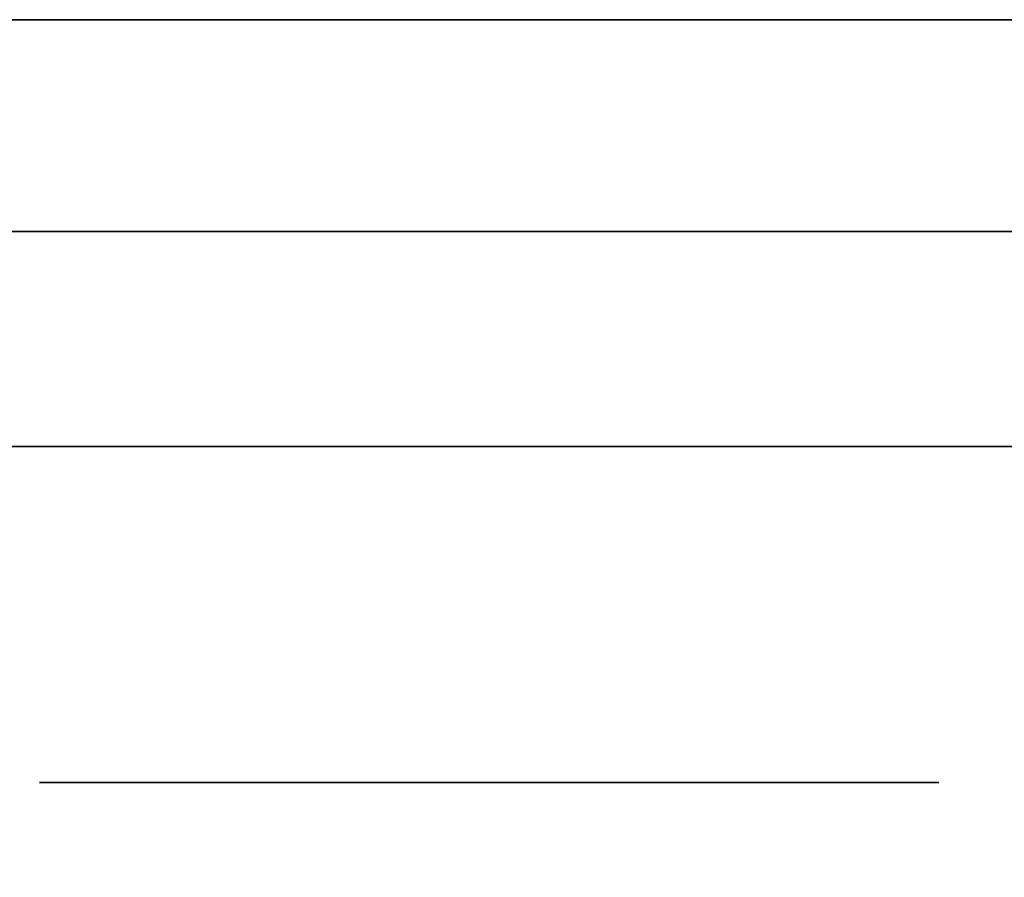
# Model space of a CAD drawing. Extents: x 248.8 to 273, y 2872.5 to 2876.7.
# Tile 503 of 702: x 266.7822 to 266.8115, y 2874.5992 to 2874.6247. Entities that reach past the tile are written whole.
import ezdxf

# ---------------------------------------------------------------- set-up
doc = ezdxf.new("R2010")
doc.units = 0
doc.header["$LTSCALE"] = 150
doc.header["$MEASUREMENT"] = 0
doc.layers.add('3DFACE_BOLT', color=7, linetype='CONTINUOUS')
doc.layers.add('3DFACE_SHAPE', color=7, linetype='CONTINUOUS')

msp = doc.modelspace()

# ---------------------------------------------------------------- linework, layer by layer
at = {"layer": '3DFACE_BOLT', "color": 1}
for points, invisible_edges in [([(266.788578, 2874.611967, -0.137472), (266.788187, 2874.611967, -0.135), (266.788578, 2874.661967, -0.137472)], 14), ([(266.788578, 2874.661967, -0.137472), (266.788187, 2874.611967, -0.135), (266.788187, 2874.661967, -0.135)], 3), ([(266.788187, 2874.611967, -0.135), (266.788578, 2874.611967, -0.132528), (266.788187, 2874.661967, -0.135)], 14), ([(266.788187, 2874.661967, -0.135), (266.788578, 2874.611967, -0.132528), (266.788578, 2874.661967, -0.132528)], 3), ([(266.788578, 2874.611967, -0.067472), (266.788187, 2874.611967, -0.065), (266.788578, 2874.661967, -0.067472)], 14), ([(266.788578, 2874.661967, -0.067472), (266.788187, 2874.611967, -0.065), (266.788187, 2874.661967, -0.065)], 3), ([(266.788187, 2874.611967, -0.065), (266.788578, 2874.611967, -0.062528), (266.788187, 2874.661967, -0.065)], 14), ([(266.788187, 2874.661967, -0.065), (266.788578, 2874.611967, -0.062528), (266.788578, 2874.661967, -0.062528)], 3), ([(266.789715, 2874.611967, -0.139702), (266.788578, 2874.611967, -0.137472), (266.789715, 2874.661967, -0.139702)], 14), ([(266.789715, 2874.661967, -0.139702), (266.788578, 2874.611967, -0.137472), (266.788578, 2874.661967, -0.137472)], 3), ([(266.788578, 2874.611967, -0.132528), (266.789715, 2874.611967, -0.130298), (266.788578, 2874.661967, -0.132528)], 14), ([(266.788578, 2874.661967, -0.132528), (266.789715, 2874.611967, -0.130298), (266.789715, 2874.661967, -0.130298)], 3), ([(266.789715, 2874.611967, -0.069702), (266.788578, 2874.611967, -0.067472), (266.789715, 2874.661967, -0.069702)], 14), ([(266.789715, 2874.661967, -0.069702), (266.788578, 2874.611967, -0.067472), (266.788578, 2874.661967, -0.067472)], 3), ([(266.788578, 2874.611967, -0.062528), (266.789715, 2874.611967, -0.060298), (266.788578, 2874.661967, -0.062528)], 14), ([(266.788578, 2874.661967, -0.062528), (266.789715, 2874.611967, -0.060298), (266.789715, 2874.661967, -0.060298)], 3), ([(266.791485, 2874.611967, -0.141472), (266.789715, 2874.611967, -0.139702), (266.791485, 2874.661967, -0.141472)], 14), ([(266.791485, 2874.661967, -0.141472), (266.789715, 2874.611967, -0.139702), (266.789715, 2874.661967, -0.139702)], 3), ([(266.789715, 2874.611967, -0.130298), (266.791485, 2874.611967, -0.128528), (266.789715, 2874.661967, -0.130298)], 14), ([(266.789715, 2874.661967, -0.130298), (266.791485, 2874.611967, -0.128528), (266.791485, 2874.661967, -0.128528)], 3), ([(266.791485, 2874.611967, -0.071472), (266.789715, 2874.611967, -0.069702), (266.791485, 2874.661967, -0.071472)], 14), ([(266.791485, 2874.661967, -0.071472), (266.789715, 2874.611967, -0.069702), (266.789715, 2874.661967, -0.069702)], 3), ([(266.789715, 2874.611967, -0.060298), (266.791485, 2874.611967, -0.058528), (266.789715, 2874.661967, -0.060298)], 14), ([(266.789715, 2874.661967, -0.060298), (266.791485, 2874.611967, -0.058528), (266.791485, 2874.661967, -0.058528)], 3), ([(266.793715, 2874.611967, -0.142608), (266.791485, 2874.611967, -0.141472), (266.793715, 2874.661967, -0.142608)], 14), ([(266.793715, 2874.661967, -0.142608), (266.791485, 2874.611967, -0.141472), (266.791485, 2874.661967, -0.141472)], 3), ([(266.791485, 2874.611967, -0.128528), (266.793715, 2874.611967, -0.127392), (266.791485, 2874.661967, -0.128528)], 14), ([(266.791485, 2874.661967, -0.128528), (266.793715, 2874.611967, -0.127392), (266.793715, 2874.661967, -0.127392)], 3), ([(266.793715, 2874.611967, -0.072608), (266.791485, 2874.611967, -0.071472), (266.793715, 2874.661967, -0.072608)], 14), ([(266.793715, 2874.661967, -0.072608), (266.791485, 2874.611967, -0.071472), (266.791485, 2874.661967, -0.071472)], 3), ([(266.791485, 2874.611967, -0.058528), (266.793715, 2874.611967, -0.057392), (266.791485, 2874.661967, -0.058528)], 14), ([(266.791485, 2874.661967, -0.058528), (266.793715, 2874.611967, -0.057392), (266.793715, 2874.661967, -0.057392)], 3), ([(266.796187, 2874.611967, -0.143), (266.793715, 2874.611967, -0.142608), (266.796187, 2874.661967, -0.143)], 14), ([(266.796187, 2874.661967, -0.143), (266.793715, 2874.611967, -0.142608), (266.793715, 2874.661967, -0.142608)], 3), ([(266.793715, 2874.611967, -0.127392), (266.796187, 2874.611967, -0.127), (266.793715, 2874.661967, -0.127392)], 14), ([(266.793715, 2874.661967, -0.127392), (266.796187, 2874.611967, -0.127), (266.796187, 2874.661967, -0.127)], 3), ([(266.796187, 2874.611967, -0.073), (266.793715, 2874.611967, -0.072608), (266.796187, 2874.661967, -0.073)], 14), ([(266.796187, 2874.661967, -0.073), (266.793715, 2874.611967, -0.072608), (266.793715, 2874.661967, -0.072608)], 3), ([(266.793715, 2874.611967, -0.057392), (266.796187, 2874.611967, -0.057), (266.793715, 2874.661967, -0.057392)], 14), ([(266.793715, 2874.661967, -0.057392), (266.796187, 2874.611967, -0.057), (266.796187, 2874.661967, -0.057)], 3), ([(266.798659, 2874.611967, -0.142608), (266.796187, 2874.611967, -0.143), (266.798659, 2874.661967, -0.142608)], 14), ([(266.798659, 2874.661967, -0.142608), (266.796187, 2874.611967, -0.143), (266.796187, 2874.661967, -0.143)], 3), ([(266.796187, 2874.611967, -0.127), (266.798659, 2874.611967, -0.127392), (266.796187, 2874.661967, -0.127)], 14), ([(266.796187, 2874.661967, -0.127), (266.798659, 2874.611967, -0.127392), (266.798659, 2874.661967, -0.127392)], 3), ([(266.798659, 2874.611967, -0.072608), (266.796187, 2874.611967, -0.073), (266.798659, 2874.661967, -0.072608)], 14), ([(266.798659, 2874.661967, -0.072608), (266.796187, 2874.611967, -0.073), (266.796187, 2874.661967, -0.073)], 3), ([(266.796187, 2874.611967, -0.057), (266.798659, 2874.611967, -0.057392), (266.796187, 2874.661967, -0.057)], 14), ([(266.796187, 2874.661967, -0.057), (266.798659, 2874.611967, -0.057392), (266.798659, 2874.661967, -0.057392)], 3), ([(266.800889, 2874.611967, -0.141472), (266.798659, 2874.611967, -0.142608), (266.800889, 2874.661967, -0.141472)], 14), ([(266.800889, 2874.661967, -0.141472), (266.798659, 2874.611967, -0.142608), (266.798659, 2874.661967, -0.142608)], 3), ([(266.798659, 2874.611967, -0.127392), (266.800889, 2874.611967, -0.128528), (266.798659, 2874.661967, -0.127392)], 14), ([(266.798659, 2874.661967, -0.127392), (266.800889, 2874.611967, -0.128528), (266.800889, 2874.661967, -0.128528)], 3), ([(266.800889, 2874.611967, -0.071472), (266.798659, 2874.611967, -0.072608), (266.800889, 2874.661967, -0.071472)], 14), ([(266.800889, 2874.661967, -0.071472), (266.798659, 2874.611967, -0.072608), (266.798659, 2874.661967, -0.072608)], 3), ([(266.798659, 2874.611967, -0.057392), (266.800889, 2874.611967, -0.058528), (266.798659, 2874.661967, -0.057392)], 14), ([(266.798659, 2874.661967, -0.057392), (266.800889, 2874.611967, -0.058528), (266.800889, 2874.661967, -0.058528)], 3), ([(266.802659, 2874.611967, -0.139702), (266.800889, 2874.611967, -0.141472), (266.802659, 2874.661967, -0.139702)], 14), ([(266.802659, 2874.661967, -0.139702), (266.800889, 2874.611967, -0.141472), (266.800889, 2874.661967, -0.141472)], 3), ([(266.800889, 2874.611967, -0.128528), (266.802659, 2874.611967, -0.130298), (266.800889, 2874.661967, -0.128528)], 14), ([(266.800889, 2874.661967, -0.128528), (266.802659, 2874.611967, -0.130298), (266.802659, 2874.661967, -0.130298)], 3), ([(266.802659, 2874.611967, -0.069702), (266.800889, 2874.611967, -0.071472), (266.802659, 2874.661967, -0.069702)], 14), ([(266.802659, 2874.661967, -0.069702), (266.800889, 2874.611967, -0.071472), (266.800889, 2874.661967, -0.071472)], 3), ([(266.800889, 2874.611967, -0.058528), (266.802659, 2874.611967, -0.060298), (266.800889, 2874.661967, -0.058528)], 14), ([(266.800889, 2874.661967, -0.058528), (266.802659, 2874.611967, -0.060298), (266.802659, 2874.661967, -0.060298)], 3), ([(266.803795, 2874.611967, -0.137472), (266.802659, 2874.611967, -0.139702), (266.803795, 2874.661967, -0.137472)], 14), ([(266.803795, 2874.661967, -0.137472), (266.802659, 2874.611967, -0.139702), (266.802659, 2874.661967, -0.139702)], 3), ([(266.802659, 2874.611967, -0.130298), (266.803795, 2874.611967, -0.132528), (266.802659, 2874.661967, -0.130298)], 14), ([(266.802659, 2874.661967, -0.130298), (266.803795, 2874.611967, -0.132528), (266.803795, 2874.661967, -0.132528)], 3), ([(266.803795, 2874.611967, -0.067472), (266.802659, 2874.611967, -0.069702), (266.803795, 2874.661967, -0.067472)], 14), ([(266.803795, 2874.661967, -0.067472), (266.802659, 2874.611967, -0.069702), (266.802659, 2874.661967, -0.069702)], 3), ([(266.802659, 2874.611967, -0.060298), (266.803795, 2874.611967, -0.062528), (266.802659, 2874.661967, -0.060298)], 14), ([(266.802659, 2874.661967, -0.060298), (266.803795, 2874.611967, -0.062528), (266.803795, 2874.661967, -0.062528)], 3), ([(266.804187, 2874.611967, -0.135), (266.803795, 2874.611967, -0.137472), (266.804187, 2874.661967, -0.135)], 14), ([(266.804187, 2874.661967, -0.135), (266.803795, 2874.611967, -0.137472), (266.803795, 2874.661967, -0.137472)], 3), ([(266.803795, 2874.611967, -0.132528), (266.804187, 2874.611967, -0.135), (266.803795, 2874.661967, -0.132528)], 14), ([(266.803795, 2874.661967, -0.132528), (266.804187, 2874.611967, -0.135), (266.804187, 2874.661967, -0.135)], 3), ([(266.804187, 2874.611967, -0.065), (266.803795, 2874.611967, -0.067472), (266.804187, 2874.661967, -0.065)], 14), ([(266.804187, 2874.661967, -0.065), (266.803795, 2874.611967, -0.067472), (266.803795, 2874.661967, -0.067472)], 3), ([(266.803795, 2874.611967, -0.062528), (266.804187, 2874.611967, -0.065), (266.803795, 2874.661967, -0.062528)], 14), ([(266.803795, 2874.661967, -0.062528), (266.804187, 2874.611967, -0.065), (266.804187, 2874.661967, -0.065)], 3), ([(266.789499, 2874.601967, -0.146583), (266.782812, 2874.601967, -0.135), (266.789499, 2874.611967, -0.146583)], 14), ([(266.789499, 2874.611967, -0.146583), (266.782812, 2874.601967, -0.135), (266.782812, 2874.611967, -0.135)], 3), ([(266.782812, 2874.601967, -0.135), (266.789499, 2874.601967, -0.123417), (266.782812, 2874.611967, -0.135)], 14), ([(266.782812, 2874.611967, -0.135), (266.789499, 2874.601967, -0.123417), (266.789499, 2874.611967, -0.123417)], 3), ([(266.789499, 2874.611967, -0.146583), (266.782812, 2874.611967, -0.135), (266.789499, 2874.611967, -0.123417)], 12), ([(266.789499, 2874.601967, -0.076583), (266.782812, 2874.601967, -0.065), (266.789499, 2874.611967, -0.076583)], 14), ([(266.789499, 2874.611967, -0.076583), (266.782812, 2874.601967, -0.065), (266.782812, 2874.611967, -0.065)], 3), ([(266.782812, 2874.601967, -0.065), (266.789499, 2874.601967, -0.053417), (266.782812, 2874.611967, -0.065)], 14), ([(266.782812, 2874.611967, -0.065), (266.789499, 2874.601967, -0.053417), (266.789499, 2874.611967, -0.053417)], 3), ([(266.789499, 2874.611967, -0.076583), (266.782812, 2874.611967, -0.065), (266.789499, 2874.611967, -0.053417)], 12), ([(266.788578, 2874.611967, -0.132528), (266.788187, 2874.611967, -0.135), (266.788578, 2874.611967, -0.137472)], 12), ([(266.788578, 2874.611967, -0.062528), (266.788187, 2874.611967, -0.065), (266.788578, 2874.611967, -0.067472)], 12), ([(266.789715, 2874.611967, -0.130298), (266.788578, 2874.611967, -0.132528), (266.789715, 2874.611967, -0.139702)], 14), ([(266.789715, 2874.611967, -0.139702), (266.788578, 2874.611967, -0.132528), (266.788578, 2874.611967, -0.137472)], 3), ([(266.789715, 2874.611967, -0.060298), (266.788578, 2874.611967, -0.062528), (266.789715, 2874.611967, -0.069702)], 14), ([(266.789715, 2874.611967, -0.069702), (266.788578, 2874.611967, -0.062528), (266.788578, 2874.611967, -0.067472)], 3), ([(266.802874, 2874.601967, -0.146583), (266.789499, 2874.601967, -0.146583), (266.802874, 2874.611967, -0.146583)], 14), ([(266.802874, 2874.611967, -0.146583), (266.789499, 2874.601967, -0.146583), (266.789499, 2874.611967, -0.146583)], 3), ([(266.789499, 2874.601967, -0.123417), (266.802874, 2874.601967, -0.123417), (266.789499, 2874.611967, -0.123417)], 14), ([(266.789499, 2874.611967, -0.123417), (266.802874, 2874.601967, -0.123417), (266.802874, 2874.611967, -0.123417)], 3), ([(266.802874, 2874.611967, -0.146583), (266.789499, 2874.611967, -0.146583), (266.802874, 2874.611967, -0.123417)], 14), ([(266.802874, 2874.611967, -0.123417), (266.789499, 2874.611967, -0.146583), (266.789499, 2874.611967, -0.123417)], 3), ([(266.802874, 2874.601967, -0.076583), (266.789499, 2874.601967, -0.076583), (266.802874, 2874.611967, -0.076583)], 14), ([(266.802874, 2874.611967, -0.076583), (266.789499, 2874.601967, -0.076583), (266.789499, 2874.611967, -0.076583)], 3), ([(266.789499, 2874.601967, -0.053417), (266.802874, 2874.601967, -0.053417), (266.789499, 2874.611967, -0.053417)], 14), ([(266.789499, 2874.611967, -0.053417), (266.802874, 2874.601967, -0.053417), (266.802874, 2874.611967, -0.053417)], 3), ([(266.802874, 2874.611967, -0.076583), (266.789499, 2874.611967, -0.076583), (266.802874, 2874.611967, -0.053417)], 14), ([(266.802874, 2874.611967, -0.053417), (266.789499, 2874.611967, -0.076583), (266.789499, 2874.611967, -0.053417)], 3), ([(266.791485, 2874.611967, -0.128528), (266.789715, 2874.611967, -0.130298), (266.791485, 2874.611967, -0.141472)], 14), ([(266.791485, 2874.611967, -0.141472), (266.789715, 2874.611967, -0.130298), (266.789715, 2874.611967, -0.139702)], 3), ([(266.791485, 2874.611967, -0.058528), (266.789715, 2874.611967, -0.060298), (266.791485, 2874.611967, -0.071472)], 14), ([(266.791485, 2874.611967, -0.071472), (266.789715, 2874.611967, -0.060298), (266.789715, 2874.611967, -0.069702)], 3), ([(266.793715, 2874.611967, -0.127392), (266.791485, 2874.611967, -0.128528), (266.793715, 2874.611967, -0.142608)], 14), ([(266.793715, 2874.611967, -0.142608), (266.791485, 2874.611967, -0.128528), (266.791485, 2874.611967, -0.141472)], 3), ([(266.793715, 2874.611967, -0.057392), (266.791485, 2874.611967, -0.058528), (266.793715, 2874.611967, -0.072608)], 14), ([(266.793715, 2874.611967, -0.072608), (266.791485, 2874.611967, -0.058528), (266.791485, 2874.611967, -0.071472)], 3), ([(266.796187, 2874.611967, -0.127), (266.793715, 2874.611967, -0.127392), (266.796187, 2874.611967, -0.143)], 14), ([(266.796187, 2874.611967, -0.143), (266.793715, 2874.611967, -0.127392), (266.793715, 2874.611967, -0.142608)], 3), ([(266.796187, 2874.611967, -0.057), (266.793715, 2874.611967, -0.057392), (266.796187, 2874.611967, -0.073)], 14), ([(266.796187, 2874.611967, -0.073), (266.793715, 2874.611967, -0.057392), (266.793715, 2874.611967, -0.072608)], 3), ([(266.798659, 2874.611967, -0.127392), (266.796187, 2874.611967, -0.127), (266.798659, 2874.611967, -0.142608)], 14), ([(266.798659, 2874.611967, -0.142608), (266.796187, 2874.611967, -0.127), (266.796187, 2874.611967, -0.143)], 3), ([(266.798659, 2874.611967, -0.057392), (266.796187, 2874.611967, -0.057), (266.798659, 2874.611967, -0.072608)], 14), ([(266.798659, 2874.611967, -0.072608), (266.796187, 2874.611967, -0.057), (266.796187, 2874.611967, -0.073)], 3), ([(266.800889, 2874.611967, -0.128528), (266.798659, 2874.611967, -0.127392), (266.800889, 2874.611967, -0.141472)], 14), ([(266.800889, 2874.611967, -0.141472), (266.798659, 2874.611967, -0.127392), (266.798659, 2874.611967, -0.142608)], 3), ([(266.800889, 2874.611967, -0.058528), (266.798659, 2874.611967, -0.057392), (266.800889, 2874.611967, -0.071472)], 14), ([(266.800889, 2874.611967, -0.071472), (266.798659, 2874.611967, -0.057392), (266.798659, 2874.611967, -0.072608)], 3), ([(266.802659, 2874.611967, -0.130298), (266.800889, 2874.611967, -0.128528), (266.802659, 2874.611967, -0.139702)], 14), ([(266.802659, 2874.611967, -0.139702), (266.800889, 2874.611967, -0.128528), (266.800889, 2874.611967, -0.141472)], 3), ([(266.802659, 2874.611967, -0.060298), (266.800889, 2874.611967, -0.058528), (266.802659, 2874.611967, -0.069702)], 14), ([(266.802659, 2874.611967, -0.069702), (266.800889, 2874.611967, -0.058528), (266.800889, 2874.611967, -0.071472)], 3), ([(266.803795, 2874.611967, -0.132528), (266.802659, 2874.611967, -0.130298), (266.803795, 2874.611967, -0.137472)], 14), ([(266.803795, 2874.611967, -0.137472), (266.802659, 2874.611967, -0.130298), (266.802659, 2874.611967, -0.139702)], 3), ([(266.803795, 2874.611967, -0.062528), (266.802659, 2874.611967, -0.060298), (266.803795, 2874.611967, -0.067472)], 14), ([(266.803795, 2874.611967, -0.067472), (266.802659, 2874.611967, -0.060298), (266.802659, 2874.611967, -0.069702)], 3), ([(266.809562, 2874.601967, -0.135), (266.802874, 2874.601967, -0.146583), (266.809562, 2874.611967, -0.135)], 14), ([(266.809562, 2874.611967, -0.135), (266.802874, 2874.601967, -0.146583), (266.802874, 2874.611967, -0.146583)], 3), ([(266.802874, 2874.601967, -0.123417), (266.809562, 2874.601967, -0.135), (266.802874, 2874.611967, -0.123417)], 14), ([(266.802874, 2874.611967, -0.123417), (266.809562, 2874.601967, -0.135), (266.809562, 2874.611967, -0.135)], 3), ([(266.809562, 2874.611967, -0.135), (266.802874, 2874.611967, -0.146583), (266.802874, 2874.611967, -0.123417)], 2), ([(266.809562, 2874.601967, -0.065), (266.802874, 2874.601967, -0.076583), (266.809562, 2874.611967, -0.065)], 14), ([(266.809562, 2874.611967, -0.065), (266.802874, 2874.601967, -0.076583), (266.802874, 2874.611967, -0.076583)], 3), ([(266.802874, 2874.601967, -0.053417), (266.809562, 2874.601967, -0.065), (266.802874, 2874.611967, -0.053417)], 14), ([(266.802874, 2874.611967, -0.053417), (266.809562, 2874.601967, -0.065), (266.809562, 2874.611967, -0.065)], 3), ([(266.809562, 2874.611967, -0.065), (266.802874, 2874.611967, -0.076583), (266.802874, 2874.611967, -0.053417)], 2), ([(266.804187, 2874.611967, -0.135), (266.803795, 2874.611967, -0.132528), (266.803795, 2874.611967, -0.137472)], 2), ([(266.804187, 2874.611967, -0.065), (266.803795, 2874.611967, -0.062528), (266.803795, 2874.611967, -0.067472)], 2), ([(266.789499, 2874.601967, -0.123417), (266.782812, 2874.601967, -0.135), (266.789499, 2874.601967, -0.146583)], 12), ([(266.789499, 2874.601967, -0.053417), (266.782812, 2874.601967, -0.065), (266.789499, 2874.601967, -0.076583)], 12), ([(266.802874, 2874.601967, -0.123417), (266.789499, 2874.601967, -0.123417), (266.802874, 2874.601967, -0.146583)], 14), ([(266.802874, 2874.601967, -0.146583), (266.789499, 2874.601967, -0.123417), (266.789499, 2874.601967, -0.146583)], 3), ([(266.802874, 2874.601967, -0.053417), (266.789499, 2874.601967, -0.053417), (266.802874, 2874.601967, -0.076583)], 14), ([(266.802874, 2874.601967, -0.076583), (266.789499, 2874.601967, -0.053417), (266.789499, 2874.601967, -0.076583)], 3), ([(266.809562, 2874.601967, -0.135), (266.802874, 2874.601967, -0.123417), (266.802874, 2874.601967, -0.146583)], 2), ([(266.809562, 2874.601967, -0.065), (266.802874, 2874.601967, -0.053417), (266.802874, 2874.601967, -0.076583)], 2)]:
    msp.add_3dface(points, dxfattribs=dict(at, invisible_edges=invisible_edges))
at = {"layer": '3DFACE_SHAPE', "color": 13}
for points, invisible_edges in [([(266.856187, 2872.521516, -0.1905), (266.856187, 2876.721516, -0.1905), (266.759337, 2872.521516, -0.1905)], 2), ([(266.856187, 2876.721516, -0.1905), (266.759337, 2876.721516, -0.1905), (266.759337, 2872.521516, -0.1905)], 12), ([(266.856187, 2874.684666, -0.0095), (266.856187, 2874.558366, -0.0095), (266.759337, 2876.721516, -0.0095)], 14), ([(266.856187, 2874.558366, -0.0095), (266.856187, 2872.684666, -0.0095), (266.759337, 2876.721516, -0.0095)], 14), ([(266.759337, 2876.721516, -0.0095), (266.856187, 2872.684666, -0.0095), (266.856187, 2872.558366, -0.0095)], 13), ([(266.759337, 2872.521516, -0.0095), (266.759337, 2876.721516, -0.0095), (266.856187, 2872.558366, -0.0095)], 14), ([(266.959337, 2872.521516), (266.959337, 2876.721516), (266.759337, 2872.521516)], 2), ([(266.959337, 2876.721516), (266.759337, 2876.721516), (266.759337, 2872.521516)], 12), ([(266.759337, 2872.521516, -0.2), (266.759337, 2876.721516, -0.2), (266.959337, 2872.521516, -0.2)], 2), ([(266.759337, 2876.721516, -0.2), (266.959337, 2876.721516, -0.2), (266.959337, 2872.521516, -0.2)], 12), ([(262.928497, 2874.624666, -0.05899), (262.922487, 2874.624666, -0.0565), (266.790176, 2874.624666, -0.05899)], 14), ([(266.790176, 2874.624666, -0.05899), (262.922487, 2874.624666, -0.0565), (266.796187, 2874.624666, -0.0565)], 3), ([(262.922487, 2874.624666, -0.0565), (266.759337, 2874.624666, -0.0095), (266.796187, 2874.624666, -0.0565)], 15), ([(262.922487, 2874.624666, -0.0735), (266.790176, 2874.624666, -0.12899), (262.922487, 2874.624666, -0.1265)], 15), ([(262.922487, 2874.624666, -0.1265), (266.790176, 2874.624666, -0.12899), (262.928497, 2874.624666, -0.12899)], 3), ([(266.790176, 2874.624666, -0.12899), (262.922487, 2874.624666, -0.0735), (266.796187, 2874.624666, -0.1265)], 3), ([(262.922487, 2874.624666, -0.0735), (262.928497, 2874.624666, -0.07101), (266.796187, 2874.624666, -0.1265)], 14), ([(262.928497, 2874.624666, -0.14101), (266.796187, 2874.624666, -0.1435), (262.922487, 2874.624666, -0.1435)], 3), ([(266.796187, 2874.624666, -0.1435), (262.959337, 2874.624666, -0.1905), (262.922487, 2874.624666, -0.1435)], 15), ([(266.790176, 2874.624666, -0.12899), (266.787687, 2874.624666, -0.135), (262.928497, 2874.624666, -0.12899)], 14), ([(262.928497, 2874.624666, -0.12899), (266.787687, 2874.624666, -0.135), (262.930987, 2874.624666, -0.135)], 3), ([(266.796187, 2874.624666, -0.1265), (262.928497, 2874.624666, -0.07101), (266.796187, 2874.624666, -0.0735)], 15), ([(262.928497, 2874.624666, -0.07101), (266.790176, 2874.624666, -0.07101), (266.796187, 2874.624666, -0.0735)], 13), ([(262.928497, 2874.624666, -0.07101), (262.930987, 2874.624666, -0.065), (266.790176, 2874.624666, -0.07101)], 14), ([(262.930987, 2874.624666, -0.065), (262.928497, 2874.624666, -0.05899), (266.787687, 2874.624666, -0.065)], 14), ([(266.787687, 2874.624666, -0.065), (262.928497, 2874.624666, -0.05899), (266.790176, 2874.624666, -0.05899)], 3), ([(266.790176, 2874.624666, -0.14101), (266.796187, 2874.624666, -0.1435), (262.928497, 2874.624666, -0.14101)], 14), ([(262.928497, 2874.624666, -0.14101), (262.930987, 2874.624666, -0.135), (266.790176, 2874.624666, -0.14101)], 14), ([(266.790176, 2874.624666, -0.07101), (262.930987, 2874.624666, -0.065), (266.787687, 2874.624666, -0.065)], 3), ([(262.930987, 2874.624666, -0.135), (266.787687, 2874.624666, -0.135), (266.790176, 2874.624666, -0.14101)], 13), ([(262.959337, 2874.624666, -0.1905), (266.796187, 2874.624666, -0.1435), (266.759337, 2874.624666, -0.1905)], 3), ([(266.796187, 2874.624666, -0.0565), (266.759337, 2874.624666, -0.0095), (266.802197, 2874.624666, -0.05899)], 3), ([(266.759337, 2874.624666, -0.0095), (266.856187, 2874.624666, -0.0095), (266.802197, 2874.624666, -0.05899)], 14), ([(266.796187, 2874.624666, -0.1435), (266.802197, 2874.624666, -0.14101), (266.759337, 2874.624666, -0.1905)], 14), ([(266.759337, 2874.624666, -0.1905), (266.802197, 2874.624666, -0.14101), (266.856187, 2874.624666, -0.1905)], 3), ([(266.759337, 2874.618366, -0.0095), (266.796187, 2874.618366, -0.0095), (266.759337, 2874.624666, -0.0095)], 2), ([(266.796187, 2874.618366, -0.0095), (266.856187, 2874.618366, -0.0095), (266.759337, 2874.624666, -0.0095)], 14), ([(266.759337, 2874.624666, -0.0095), (266.856187, 2874.618366, -0.0095), (266.856187, 2874.624666, -0.0095)], 1), ([(266.856187, 2874.624666, -0.1905), (266.856187, 2874.618366, -0.1905), (266.759337, 2874.624666, -0.1905)], 2), ([(266.856187, 2874.618366, -0.1905), (266.759337, 2874.618366, -0.1905), (266.759337, 2874.624666, -0.1905)], 12), ([(266.790176, 2874.624666, -0.05899), (266.790176, 2874.618366, -0.05899), (266.787687, 2874.624666, -0.065)], 3), ([(266.790176, 2874.618366, -0.05899), (266.787687, 2874.618366, -0.065), (266.787687, 2874.624666, -0.065)], 14), ([(266.787687, 2874.624666, -0.065), (266.787687, 2874.618366, -0.065), (266.790176, 2874.624666, -0.07101)], 3), ([(266.787687, 2874.618366, -0.065), (266.790176, 2874.618366, -0.07101), (266.790176, 2874.624666, -0.07101)], 14), ([(266.790176, 2874.624666, -0.12899), (266.790176, 2874.618366, -0.12899), (266.787687, 2874.624666, -0.135)], 3), ([(266.790176, 2874.618366, -0.12899), (266.787687, 2874.618366, -0.135), (266.787687, 2874.624666, -0.135)], 14), ([(266.787687, 2874.624666, -0.135), (266.787687, 2874.618366, -0.135), (266.790176, 2874.624666, -0.14101)], 3), ([(266.787687, 2874.618366, -0.135), (266.790176, 2874.618366, -0.14101), (266.790176, 2874.624666, -0.14101)], 14), ([(266.796187, 2874.624666, -0.0565), (266.796187, 2874.618366, -0.0565), (266.790176, 2874.624666, -0.05899)], 3), ([(266.796187, 2874.618366, -0.0565), (266.790176, 2874.618366, -0.05899), (266.790176, 2874.624666, -0.05899)], 14), ([(266.790176, 2874.624666, -0.07101), (266.790176, 2874.618366, -0.07101), (266.796187, 2874.624666, -0.0735)], 3), ([(266.790176, 2874.618366, -0.07101), (266.796187, 2874.618366, -0.0735), (266.796187, 2874.624666, -0.0735)], 14), ([(266.796187, 2874.624666, -0.1265), (266.796187, 2874.618366, -0.1265), (266.790176, 2874.624666, -0.12899)], 3), ([(266.796187, 2874.618366, -0.1265), (266.790176, 2874.618366, -0.12899), (266.790176, 2874.624666, -0.12899)], 14), ([(266.790176, 2874.624666, -0.14101), (266.790176, 2874.618366, -0.14101), (266.796187, 2874.624666, -0.1435)], 3), ([(266.790176, 2874.618366, -0.14101), (266.796187, 2874.618366, -0.1435), (266.796187, 2874.624666, -0.1435)], 14), ([(266.802197, 2874.624666, -0.05899), (266.802197, 2874.618366, -0.05899), (266.796187, 2874.624666, -0.0565)], 3), ([(266.802197, 2874.618366, -0.05899), (266.796187, 2874.618366, -0.0565), (266.796187, 2874.624666, -0.0565)], 14), ([(266.796187, 2874.624666, -0.0735), (266.796187, 2874.618366, -0.0735), (266.802197, 2874.624666, -0.07101)], 3), ([(266.796187, 2874.618366, -0.0735), (266.802197, 2874.618366, -0.07101), (266.802197, 2874.624666, -0.07101)], 14), ([(266.802197, 2874.624666, -0.12899), (266.802197, 2874.618366, -0.12899), (266.796187, 2874.624666, -0.1265)], 3), ([(266.802197, 2874.618366, -0.12899), (266.796187, 2874.618366, -0.1265), (266.796187, 2874.624666, -0.1265)], 14), ([(266.796187, 2874.624666, -0.1435), (266.796187, 2874.618366, -0.1435), (266.802197, 2874.624666, -0.14101)], 3), ([(266.796187, 2874.618366, -0.1435), (266.802197, 2874.618366, -0.14101), (266.802197, 2874.624666, -0.14101)], 14), ([(266.802197, 2874.624666, -0.12899), (266.796187, 2874.624666, -0.1265), (266.802197, 2874.624666, -0.07101)], 14), ([(266.796187, 2874.624666, -0.1265), (266.796187, 2874.624666, -0.0735), (266.802197, 2874.624666, -0.07101)], 13), ([(266.802197, 2874.624666, -0.07101), (266.802197, 2874.618366, -0.07101), (266.804687, 2874.624666, -0.065)], 3), ([(266.802197, 2874.618366, -0.07101), (266.804687, 2874.618366, -0.065), (266.804687, 2874.624666, -0.065)], 14), ([(266.804687, 2874.624666, -0.065), (266.804687, 2874.618366, -0.065), (266.802197, 2874.624666, -0.05899)], 3), ([(266.804687, 2874.618366, -0.065), (266.802197, 2874.618366, -0.05899), (266.802197, 2874.624666, -0.05899)], 14), ([(266.802197, 2874.624666, -0.14101), (266.802197, 2874.618366, -0.14101), (266.804687, 2874.624666, -0.135)], 3), ([(266.802197, 2874.618366, -0.14101), (266.804687, 2874.618366, -0.135), (266.804687, 2874.624666, -0.135)], 14), ([(266.804687, 2874.624666, -0.135), (266.804687, 2874.618366, -0.135), (266.802197, 2874.624666, -0.12899)], 3), ([(266.804687, 2874.618366, -0.135), (266.802197, 2874.618366, -0.12899), (266.802197, 2874.624666, -0.12899)], 14), ([(266.856187, 2874.624666, -0.065), (266.804687, 2874.624666, -0.065), (266.802197, 2874.624666, -0.05899)], 13), ([(266.802197, 2874.624666, -0.05899), (266.856187, 2874.624666, -0.0095), (266.856187, 2874.624666, -0.065)], 13), ([(266.802197, 2874.624666, -0.07101), (266.804687, 2874.624666, -0.065), (266.802197, 2874.624666, -0.12899)], 14), ([(266.804687, 2874.624666, -0.065), (266.856187, 2874.624666, -0.065), (266.802197, 2874.624666, -0.12899)], 15), ([(266.802197, 2874.624666, -0.12899), (266.856187, 2874.624666, -0.065), (266.804687, 2874.624666, -0.135)], 3), ([(266.802197, 2874.624666, -0.14101), (266.856187, 2874.624666, -0.135), (266.856187, 2874.624666, -0.1905)], 13), ([(266.802197, 2874.624666, -0.14101), (266.804687, 2874.624666, -0.135), (266.856187, 2874.624666, -0.135)], 14), ([(266.856187, 2874.624666, -0.065), (266.856187, 2874.624666, -0.135), (266.804687, 2874.624666, -0.135)], 14), ([(262.928497, 2874.618366, -0.14101), (262.922487, 2874.618366, -0.1435), (266.790176, 2874.618366, -0.14101)], 14), ([(262.922487, 2874.618366, -0.1435), (262.959337, 2874.618366, -0.1905), (266.790176, 2874.618366, -0.14101)], 15), ([(262.928497, 2874.618366, -0.07101), (262.922487, 2874.618366, -0.0735), (266.790176, 2874.618366, -0.07101)], 14), ([(262.922487, 2874.618366, -0.0735), (262.922487, 2874.618366, -0.1265), (266.790176, 2874.618366, -0.07101)], 15), ([(266.790176, 2874.618366, -0.07101), (262.922487, 2874.618366, -0.1265), (266.796187, 2874.618366, -0.0735)], 3), ([(262.922487, 2874.618366, -0.1265), (262.928497, 2874.618366, -0.12899), (266.796187, 2874.618366, -0.0735)], 14), ([(266.790176, 2874.618366, -0.14101), (266.787687, 2874.618366, -0.135), (262.928497, 2874.618366, -0.14101)], 14), ([(262.928497, 2874.618366, -0.14101), (266.787687, 2874.618366, -0.135), (262.930987, 2874.618366, -0.135)], 3), ([(262.930987, 2874.618366, -0.135), (266.790176, 2874.618366, -0.12899), (262.928497, 2874.618366, -0.12899)], 3), ([(266.796187, 2874.618366, -0.0735), (262.928497, 2874.618366, -0.12899), (266.796187, 2874.618366, -0.1265)], 15), ([(262.928497, 2874.618366, -0.12899), (266.790176, 2874.618366, -0.12899), (266.796187, 2874.618366, -0.1265)], 15), ([(266.790176, 2874.618366, -0.07101), (266.787687, 2874.618366, -0.065), (262.928497, 2874.618366, -0.07101)], 14), ([(266.787687, 2874.618366, -0.065), (262.930987, 2874.618366, -0.065), (262.928497, 2874.618366, -0.07101)], 13), ([(266.796187, 2874.618366, -0.0565), (262.959337, 2874.618366, -0.0095), (262.928497, 2874.618366, -0.05899)], 15), ([(262.930987, 2874.618366, -0.065), (266.790176, 2874.618366, -0.05899), (262.928497, 2874.618366, -0.05899)], 3), ([(266.790176, 2874.618366, -0.05899), (266.796187, 2874.618366, -0.0565), (262.928497, 2874.618366, -0.05899)], 14), ([(266.787687, 2874.618366, -0.135), (266.790176, 2874.618366, -0.12899), (262.930987, 2874.618366, -0.135)], 14), ([(266.787687, 2874.618366, -0.065), (266.790176, 2874.618366, -0.05899), (262.930987, 2874.618366, -0.065)], 14), ([(266.790176, 2874.618366, -0.14101), (262.959337, 2874.618366, -0.1905), (266.796187, 2874.618366, -0.1435)], 3), ([(262.959337, 2874.618366, -0.1905), (266.759337, 2874.618366, -0.1905), (266.796187, 2874.618366, -0.1435)], 14), ([(266.759337, 2874.618366, -0.0095), (262.959337, 2874.618366, -0.0095), (266.796187, 2874.618366, -0.0565)], 14), ([(266.856187, 2874.618366, -0.03), (266.790176, 2874.618366, -0.05899), (266.754187, 2874.618366, -0.03)], 3), ([(266.790176, 2874.618366, -0.05899), (266.787687, 2874.618366, -0.065), (266.754187, 2874.618366, -0.03)], 14), ([(266.754187, 2874.618366, -0.03), (266.787687, 2874.618366, -0.065), (266.790176, 2874.618366, -0.07101)], 13), ([(266.790176, 2874.618366, -0.07101), (266.787687, 2874.618366, -0.135), (266.754187, 2874.618366, -0.03)], 15), ([(266.787687, 2874.618366, -0.135), (266.754187, 2874.618366, -0.17), (266.754187, 2874.618366, -0.03)], 13), ([(266.787687, 2874.618366, -0.135), (266.790176, 2874.618366, -0.14101), (266.754187, 2874.618366, -0.17)], 14), ([(266.790176, 2874.618366, -0.14101), (266.796187, 2874.618366, -0.1435), (266.754187, 2874.618366, -0.17)], 14), ([(266.754187, 2874.618366, -0.17), (266.796187, 2874.618366, -0.1435), (266.802197, 2874.618366, -0.14101)], 13), ([(266.754187, 2874.618366, -0.17), (266.802197, 2874.618366, -0.14101), (266.856187, 2874.618366, -0.17)], 3), ([(266.754187, 2874.611967, -0.03), (266.796187, 2874.611967, -0.03), (266.754187, 2874.618366, -0.03)], 2), ([(266.796187, 2874.611967, -0.03), (266.849787, 2874.611967, -0.03), (266.754187, 2874.618366, -0.03)], 14), ([(266.754187, 2874.618366, -0.03), (266.849787, 2874.611967, -0.03), (266.856187, 2874.618366, -0.03)], 3), ([(266.849787, 2874.611967, -0.17), (266.754187, 2874.618366, -0.17), (266.856187, 2874.618366, -0.17)], 13), ([(266.849787, 2874.611967, -0.17), (266.754187, 2874.611967, -0.17), (266.754187, 2874.618366, -0.17)], 12), ([(266.856187, 2874.618366, -0.1905), (266.802197, 2874.618366, -0.14101), (266.759337, 2874.618366, -0.1905)], 3), ([(266.802197, 2874.618366, -0.14101), (266.796187, 2874.618366, -0.1435), (266.759337, 2874.618366, -0.1905)], 14), ([(266.796187, 2874.618366, -0.0095), (266.759337, 2874.618366, -0.0095), (266.796187, 2874.618366, -0.0565)], 14), ([(266.790176, 2874.618366, -0.12899), (266.787687, 2874.618366, -0.135), (266.790176, 2874.618366, -0.07101)], 14), ([(266.790176, 2874.611967, -0.14101), (266.790176, 2874.618366, -0.14101), (266.787687, 2874.611967, -0.135)], 3), ([(266.790176, 2874.618366, -0.14101), (266.787687, 2874.618366, -0.135), (266.787687, 2874.611967, -0.135)], 14), ([(266.787687, 2874.611967, -0.135), (266.787687, 2874.618366, -0.135), (266.790176, 2874.611967, -0.12899)], 3), ([(266.787687, 2874.618366, -0.135), (266.790176, 2874.618366, -0.12899), (266.790176, 2874.611967, -0.12899)], 14), ([(266.790176, 2874.611967, -0.07101), (266.790176, 2874.618366, -0.07101), (266.787687, 2874.611967, -0.065)], 3), ([(266.790176, 2874.618366, -0.07101), (266.787687, 2874.618366, -0.065), (266.787687, 2874.611967, -0.065)], 14), ([(266.787687, 2874.611967, -0.065), (266.787687, 2874.618366, -0.065), (266.790176, 2874.611967, -0.05899)], 3), ([(266.787687, 2874.618366, -0.065), (266.790176, 2874.618366, -0.05899), (266.790176, 2874.611967, -0.05899)], 14), ([(266.796187, 2874.618366, -0.0565), (266.790176, 2874.618366, -0.05899), (266.856187, 2874.618366, -0.03)], 14), ([(266.796187, 2874.618366, -0.1265), (266.790176, 2874.618366, -0.12899), (266.796187, 2874.618366, -0.0735)], 14), ([(266.796187, 2874.618366, -0.0735), (266.790176, 2874.618366, -0.12899), (266.790176, 2874.618366, -0.07101)], 3), ([(266.796187, 2874.611967, -0.1435), (266.796187, 2874.618366, -0.1435), (266.790176, 2874.611967, -0.14101)], 3), ([(266.796187, 2874.618366, -0.1435), (266.790176, 2874.618366, -0.14101), (266.790176, 2874.611967, -0.14101)], 14), ([(266.790176, 2874.611967, -0.12899), (266.790176, 2874.618366, -0.12899), (266.796187, 2874.611967, -0.1265)], 3), ([(266.790176, 2874.618366, -0.12899), (266.796187, 2874.618366, -0.1265), (266.796187, 2874.611967, -0.1265)], 14), ([(266.796187, 2874.611967, -0.0735), (266.796187, 2874.618366, -0.0735), (266.790176, 2874.611967, -0.07101)], 3), ([(266.796187, 2874.618366, -0.0735), (266.790176, 2874.618366, -0.07101), (266.790176, 2874.611967, -0.07101)], 14), ([(266.790176, 2874.611967, -0.05899), (266.790176, 2874.618366, -0.05899), (266.796187, 2874.611967, -0.0565)], 3), ([(266.790176, 2874.618366, -0.05899), (266.796187, 2874.618366, -0.0565), (266.796187, 2874.611967, -0.0565)], 14), ([(266.802197, 2874.618366, -0.05899), (266.796187, 2874.618366, -0.0565), (266.856187, 2874.618366, -0.065)], 14), ([(266.856187, 2874.618366, -0.065), (266.796187, 2874.618366, -0.0565), (266.856187, 2874.618366, -0.03)], 15), ([(266.802197, 2874.618366, -0.12899), (266.796187, 2874.618366, -0.1265), (266.802197, 2874.618366, -0.07101)], 14), ([(266.796187, 2874.618366, -0.1265), (266.796187, 2874.618366, -0.0735), (266.802197, 2874.618366, -0.07101)], 13), ([(266.802197, 2874.611967, -0.14101), (266.802197, 2874.618366, -0.14101), (266.796187, 2874.611967, -0.1435)], 3), ([(266.802197, 2874.618366, -0.14101), (266.796187, 2874.618366, -0.1435), (266.796187, 2874.611967, -0.1435)], 14), ([(266.796187, 2874.611967, -0.1265), (266.796187, 2874.618366, -0.1265), (266.802197, 2874.611967, -0.12899)], 3), ([(266.796187, 2874.618366, -0.1265), (266.802197, 2874.618366, -0.12899), (266.802197, 2874.611967, -0.12899)], 14), ([(266.802197, 2874.611967, -0.07101), (266.802197, 2874.618366, -0.07101), (266.796187, 2874.611967, -0.0735)], 3), ([(266.802197, 2874.618366, -0.07101), (266.796187, 2874.618366, -0.0735), (266.796187, 2874.611967, -0.0735)], 14), ([(266.796187, 2874.611967, -0.0565), (266.796187, 2874.618366, -0.0565), (266.802197, 2874.611967, -0.05899)], 3), ([(266.796187, 2874.618366, -0.0565), (266.802197, 2874.618366, -0.05899), (266.802197, 2874.611967, -0.05899)], 14), ([(266.796187, 2874.618366, -0.0565), (266.802197, 2874.618366, -0.05899), (266.796187, 2874.618366, -0.0095)], 14), ([(266.796187, 2874.618366, -0.0095), (266.802197, 2874.618366, -0.05899), (266.856187, 2874.618366, -0.0095)], 15), ([(266.802197, 2874.618366, -0.07101), (266.796187, 2874.618366, -0.0735), (266.802197, 2874.618366, -0.12899)], 14), ([(266.796187, 2874.618366, -0.0735), (266.796187, 2874.618366, -0.1265), (266.802197, 2874.618366, -0.12899)], 13), ([(266.804687, 2874.618366, -0.065), (266.802197, 2874.618366, -0.05899), (266.856187, 2874.618366, -0.065)], 14), ([(266.856187, 2874.618366, -0.17), (266.802197, 2874.618366, -0.14101), (266.856187, 2874.618366, -0.135)], 3), ([(266.802197, 2874.618366, -0.14101), (266.804687, 2874.618366, -0.135), (266.856187, 2874.618366, -0.135)], 14), ([(266.802197, 2874.618366, -0.07101), (266.804687, 2874.618366, -0.065), (266.802197, 2874.618366, -0.12899)], 14), ([(266.804687, 2874.618366, -0.065), (266.856187, 2874.618366, -0.065), (266.802197, 2874.618366, -0.12899)], 15), ([(266.802197, 2874.618366, -0.12899), (266.856187, 2874.618366, -0.065), (266.804687, 2874.618366, -0.135)], 3), ([(266.802197, 2874.611967, -0.12899), (266.802197, 2874.618366, -0.12899), (266.804687, 2874.611967, -0.135)], 3), ([(266.802197, 2874.618366, -0.12899), (266.804687, 2874.618366, -0.135), (266.804687, 2874.611967, -0.135)], 14), ([(266.804687, 2874.611967, -0.135), (266.804687, 2874.618366, -0.135), (266.802197, 2874.611967, -0.14101)], 3), ([(266.804687, 2874.618366, -0.135), (266.802197, 2874.618366, -0.14101), (266.802197, 2874.611967, -0.14101)], 14), ([(266.802197, 2874.611967, -0.05899), (266.802197, 2874.618366, -0.05899), (266.804687, 2874.611967, -0.065)], 3), ([(266.802197, 2874.618366, -0.05899), (266.804687, 2874.618366, -0.065), (266.804687, 2874.611967, -0.065)], 14), ([(266.804687, 2874.611967, -0.065), (266.804687, 2874.618366, -0.065), (266.802197, 2874.611967, -0.07101)], 3), ([(266.804687, 2874.618366, -0.065), (266.802197, 2874.618366, -0.07101), (266.802197, 2874.611967, -0.07101)], 14), ([(266.802197, 2874.618366, -0.05899), (266.804687, 2874.618366, -0.065), (266.856187, 2874.618366, -0.0095)], 14), ([(266.856187, 2874.618366, -0.0095), (266.804687, 2874.618366, -0.065), (266.802197, 2874.618366, -0.07101)], 13), ([(266.802197, 2874.618366, -0.12899), (266.804687, 2874.618366, -0.135), (266.802197, 2874.618366, -0.07101)], 14), ([(266.802197, 2874.618366, -0.07101), (266.804687, 2874.618366, -0.135), (266.856187, 2874.618366, -0.0095)], 15), ([(266.804687, 2874.618366, -0.135), (266.802197, 2874.618366, -0.14101), (266.856187, 2874.618366, -0.1905)], 14), ([(266.856187, 2874.618366, -0.065), (266.856187, 2874.618366, -0.135), (266.804687, 2874.618366, -0.135)], 14), ([(266.804687, 2874.618366, -0.135), (266.856187, 2874.618366, -0.1905), (266.856187, 2874.618366, -0.0095)], 13), ([(266.802197, 2874.611967, -0.14101), (266.754187, 2874.611967, -0.17), (266.849787, 2874.611967, -0.17)], 13), ([(266.802197, 2874.611967, -0.14101), (266.796187, 2874.611967, -0.1435), (266.754187, 2874.611967, -0.17)], 14), ([(266.796187, 2874.611967, -0.1435), (266.790176, 2874.611967, -0.14101), (266.754187, 2874.611967, -0.17)], 14), ([(266.754187, 2874.611967, -0.17), (266.790176, 2874.611967, -0.14101), (266.787687, 2874.611967, -0.135)], 13), ([(266.787687, 2874.611967, -0.065), (266.754187, 2874.611967, -0.17), (266.790176, 2874.611967, -0.12899)], 15), ([(266.790176, 2874.611967, -0.12899), (266.754187, 2874.611967, -0.17), (266.787687, 2874.611967, -0.135)], 3), ([(266.754187, 2874.611967, -0.17), (266.787687, 2874.611967, -0.065), (266.754187, 2874.611967, -0.03)], 3), ([(266.787687, 2874.611967, -0.065), (266.790176, 2874.611967, -0.05899), (266.754187, 2874.611967, -0.03)], 14), ([(266.754187, 2874.611967, -0.03), (266.790176, 2874.611967, -0.05899), (266.796187, 2874.611967, -0.03)], 3), ([(266.790176, 2874.611967, -0.07101), (266.787687, 2874.611967, -0.065), (266.790176, 2874.611967, -0.12899)], 14), ([(266.790176, 2874.611967, -0.05899), (266.796187, 2874.611967, -0.0565), (266.796187, 2874.611967, -0.03)], 14), ([(266.790176, 2874.611967, -0.12899), (266.796187, 2874.611967, -0.1265), (266.790176, 2874.611967, -0.07101)], 14), ([(266.790176, 2874.611967, -0.07101), (266.796187, 2874.611967, -0.1265), (266.796187, 2874.611967, -0.0735)], 3), ([(266.796187, 2874.611967, -0.0565), (266.802197, 2874.611967, -0.05899), (266.796187, 2874.611967, -0.03)], 14), ([(266.796187, 2874.611967, -0.03), (266.802197, 2874.611967, -0.05899), (266.849787, 2874.611967, -0.03)], 15), ([(266.796187, 2874.611967, -0.1265), (266.802197, 2874.611967, -0.12899), (266.796187, 2874.611967, -0.0735)], 14), ([(266.796187, 2874.611967, -0.0735), (266.802197, 2874.611967, -0.12899), (266.802197, 2874.611967, -0.07101)], 3), ([(266.802197, 2874.611967, -0.05899), (266.804687, 2874.611967, -0.065), (266.849787, 2874.611967, -0.03)], 14), ([(266.849787, 2874.611967, -0.03), (266.804687, 2874.611967, -0.065), (266.802197, 2874.611967, -0.07101)], 13), ([(266.802197, 2874.611967, -0.12899), (266.804687, 2874.611967, -0.135), (266.802197, 2874.611967, -0.07101)], 14), ([(266.802197, 2874.611967, -0.07101), (266.804687, 2874.611967, -0.135), (266.849787, 2874.611967, -0.03)], 15), ([(266.804687, 2874.611967, -0.135), (266.802197, 2874.611967, -0.14101), (266.849787, 2874.611967, -0.03)], 14), ([(266.849787, 2874.611967, -0.03), (266.802197, 2874.611967, -0.14101), (266.849787, 2874.611967, -0.17)], 3)]:
    msp.add_3dface(points, dxfattribs=dict(at, invisible_edges=invisible_edges))

doc.saveas('drawing.dxf')
